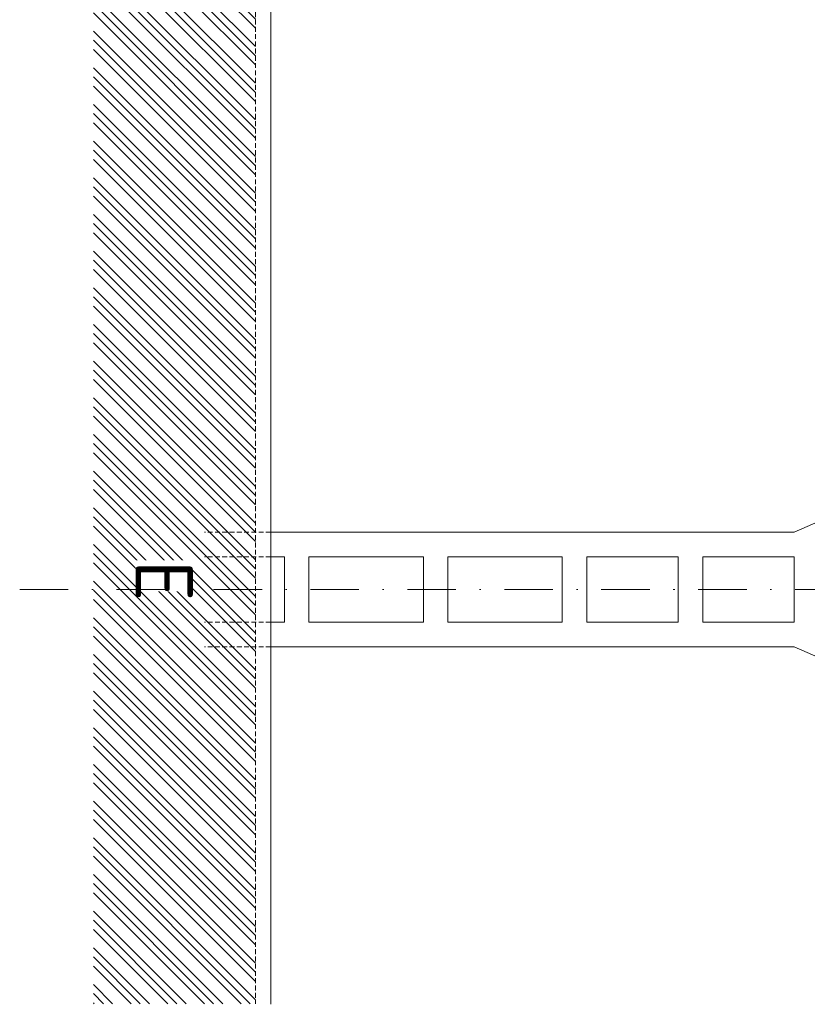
# Model space of a CAD drawing. Header units: millimetres. Extents: x -916886 to 3713765, y -2985421 to 1675785.
# Tile 49 of 656: x -60120 to -49800, y 57960 to 70872. Entities that reach past the tile are written whole.
import ezdxf

# ---------------------------------------------------------------- set-up
doc = ezdxf.new("R2010")
doc.units = ezdxf.units.MM
for name, pattern in [('CENTERX2', [101.6, 63.5, -12.7, 12.7, -12.7]), ('DASHDOT', [25.4, 12.7, -6.35, 0, -6.35]), ('HIDDEN', [9.525, 6.35, -3.175])]:
    doc.linetypes.add(name, pattern=pattern)
for name, color, linetype, lineweight in [('A99_N_txt-popis-200', 240, 'Continuous', 5), ('A99_S_kce-pohl', 7, 'Continuous', 5), ('A99_S_kce-rez-sil', 7, 'Continuous', 15), ('A99_S_osy', 1, 'CENTERX2', 5), ('A99_S_sraf', 252, 'Continuous', 9)]:
    doc.layers.add(name, color=color, linetype=linetype, lineweight=lineweight)
doc.styles.add('ad_popis 100', font='isocpeur.ttf', dxfattribs={"height": 200})

msp = doc.modelspace()

# ---------------------------------------------------------------- hatches: boundary and pattern name
at = {"layer": 'A99_S_sraf', "linetype": 'Continuous', "lineweight": 0}
h = msp.add_hatch(dxfattribs=at)
h.set_pattern_fill('ZEM_PUVODNI', color=256, scale=85, angle=180)
h.set_pattern_definition([(315, (-51170, 162750), (240.4163, 240.4163), []), (315, (-51170, 162629.8), (240.4163, 240.4163), []), (315, (-51170, 162509.6), (240.4163, 240.4163), [])])
h.paths.add_polyline_path([(-57030, 124118.5), (-59155, 124118.5), (-59155, 57967.5), (-57030, 57967.5), (-57030, 99475), (-57030, 100275)])

# ---------------------------------------------------------------- linework, layer by layer
at = {"layer": 'A99_S_kce-pohl'}
for p, q in [((-49970, 64150), (-49630.4, 64300)), ((-49970, 64150), (-56830, 64150)), ((-56650, 63830), (-56830, 63830)), ((-56650, 62970), (-56650, 63830)), ((-54830, 63830), (-56330, 63830)), ((-56330, 62970), (-56330, 63830)), ((-54830, 62970), (-54830, 63830)), ((-53010, 63830), (-54510, 63830)), ((-54510, 62970), (-54510, 63830)), ((-53010, 62970), (-53010, 63830)), ((-51490, 63830), (-52690, 63830)), ((-52690, 62970), (-52690, 63830)), ((-51490, 62970), (-51490, 63830)), ((-49970, 63830), (-51170, 63830)), ((-51170, 62970), (-51170, 63830)), ((-49970, 62970), (-49970, 63830)), ((-56650, 62970), (-56830, 62970)), ((-54830, 62970), (-56330, 62970)), ((-53010, 62970), (-54510, 62970)), ((-51490, 62970), (-52690, 62970)), ((-49970, 62970), (-51170, 62970)), ((-49970, 62650), (-56830, 62650)), ((-49970, 62650), (-49630.4, 62500))]:
    msp.add_line(p, q, dxfattribs=at)
at = {"layer": 'A99_S_kce-rez-sil', "color": 7, "linetype": 'HIDDEN', "lineweight": 5, "ltscale": 10}
msp.add_line((-57030, 124118.5), (-57030, 57967.5), dxfattribs=at)
at = {"layer": 'A99_S_kce-rez-sil', "color": 7, "linetype": 'Continuous', "lineweight": 15}
msp.add_line((-56830, 124118.5), (-56830, 57960), dxfattribs=at)
at = {"layer": 'A99_S_kce-rez-sil', "color": 7, "linetype": 'HIDDEN', "lineweight": 5, "ltscale": 10}
for points in [[(-56830, 64150), (-57700, 64150)], [(-56830, 63830), (-57700, 63830)], [(-56830, 62970), (-57700, 62970)], [(-56830, 62650), (-57700, 62650)]]:
    msp.add_lwpolyline(points, dxfattribs=at)

# ---------------------------------------------------------------- next in the draw order: texts
at = {"layer": 'A99_N_txt-popis-200', "color": 1, "lineweight": 0, "insert": (-57852.5, 63782.5), "char_height": 750, "width": 406.225, "attachment_point": 1, "rotation": 270, "style": 'ad_popis 100', "bg_fill": 3, "box_fill_scale": 1, "bg_fill_color": 256, "bg_fill_transparency": 0}
msp.add_mtext('E', dxfattribs=at)

# ---------------------------------------------------------------- next in the draw order: linework, layer by layer
at = {"layer": 'A99_S_osy', "linetype": 'DASHDOT', "lineweight": 5, "ltscale": 50}
msp.add_lwpolyline([(-60119.8, 63400), (-40099.8, 63400)], dxfattribs=at)

doc.saveas('drawing.dxf')
